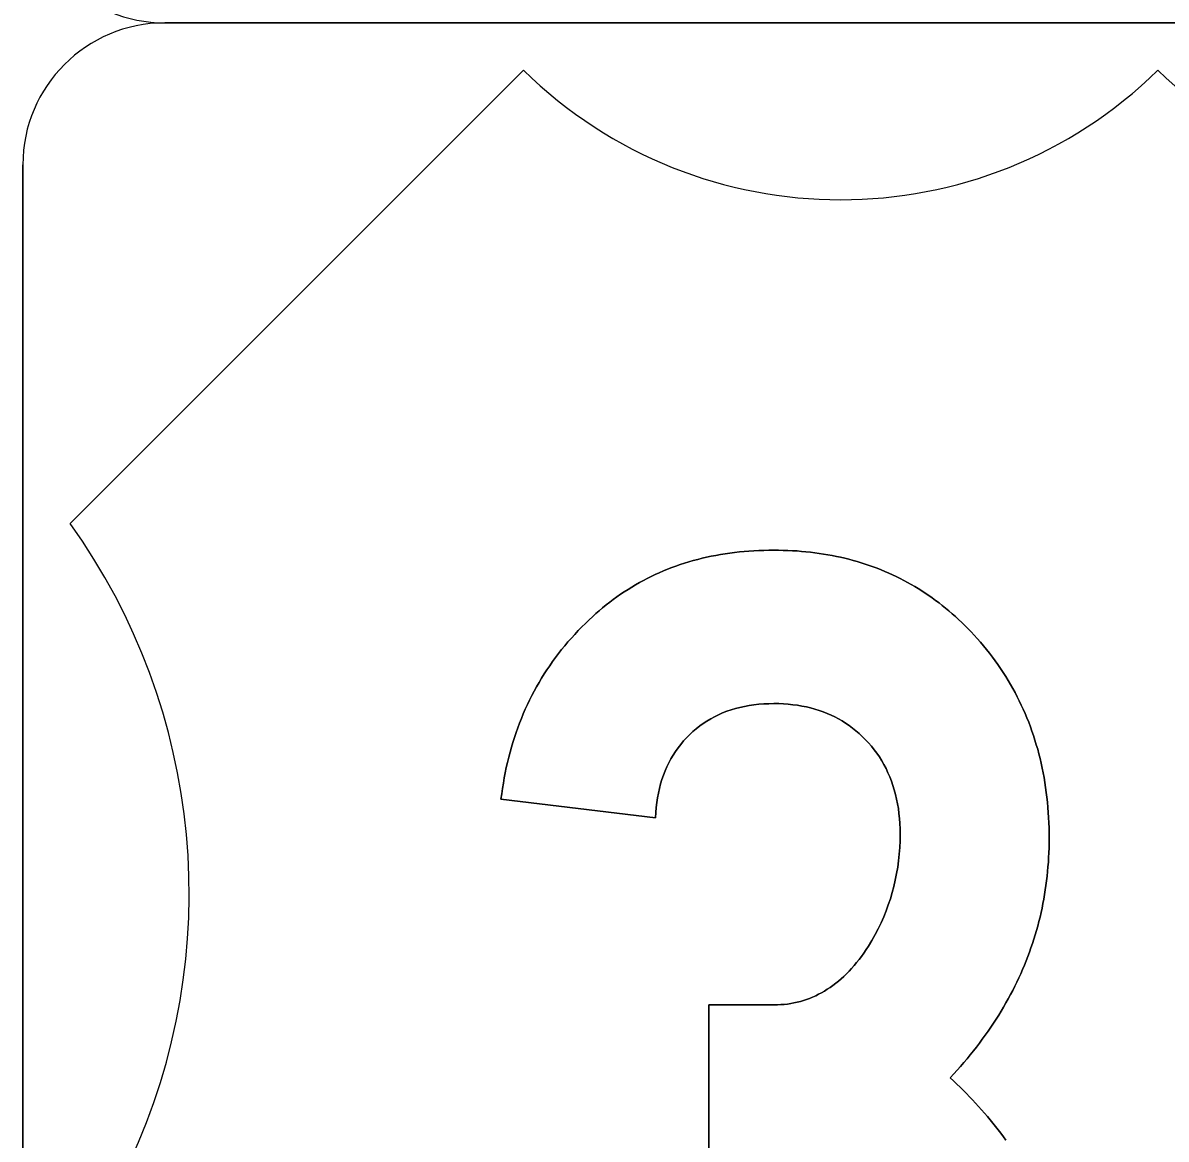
# Model space of a CAD drawing. Extents: x 10133 to 81668, y 5524 to 11018.
# Drawn here: x 24950 to 25000.3, y 8927.3 to 8976.4 of the extents above; entities that cross this region are included whole.
import ezdxf

# ---------------------------------------------------------------- set-up
doc = ezdxf.new("R2010")
doc.units = 0
doc.layers.add('DisAdjoinersText', color=7, linetype='Continuous')
doc.layers.add('DisPlatData', color=7, linetype='Continuous')

msp = doc.modelspace()

# ---------------------------------------------------------------- linework, layer by layer
at = {"layer": 'DisAdjoinersText'}
msp.add_line((24956.228, 8976.435), (25043.728, 8976.435), dxfattribs=at)
msp.add_arc((24956.228, 8982.685), 6.25, 179.9998, 270.0001, dxfattribs=at)
at = {"layer": 'DisPlatData'}
for p, q in [((25043.728, 8976.435), (24956.228, 8976.435)), ((25043.728, 8976.435), (24956.228, 8976.435)), ((24956.228, 8976.435), (24956.228, 8976.435)), ((24956.228, 8976.435), (25043.728, 8976.435)), ((24956.228, 8976.435), (24956.228, 8976.435)), ((24956.228, 8976.435), (25043.728, 8976.435)), ((24952.063, 8954.386), (24972.028, 8974.352)), ((24972.028, 8974.352), (24952.063, 8954.386)), ((24949.978, 8970.185), (24949.978, 8882.686)), ((24949.978, 8970.185), (24949.978, 8970.185)), ((24949.978, 8970.185), (24949.978, 8882.686)), ((24949.978, 8882.686), (24949.978, 8970.185)), ((24949.978, 8970.185), (24949.978, 8970.185)), ((24949.978, 8882.686), (24949.978, 8970.185)), ((24981.765, 8946.333), (24981.565, 8946.289))]:
    msp.add_line(p, q, dxfattribs=at)
for points in [[(24999.978, 8974.352), (24999.979, 8974.352)], [(24984.473, 8953.143), (24984.278, 8953.161), (24984.082, 8953.176), (24983.882, 8953.188), (24983.678, 8953.198), (24983.478, 8953.205), (24983.269, 8953.209), (24983.065, 8953.21), (24982.844, 8953.209), (24982.619, 8953.204), (24982.403, 8953.196), (24982.182, 8953.185), (24981.965, 8953.171), (24981.753, 8953.154), (24981.54, 8953.133), (24981.328, 8953.109), (24981.119, 8953.082), (24980.911, 8953.052), (24980.707, 8953.019), (24980.503, 8952.982), (24980.303, 8952.943), (24980.098, 8952.9), (24979.903, 8952.854), (24979.707, 8952.805), (24979.511, 8952.753), (24979.319, 8952.697), (24979.128, 8952.639), (24978.936, 8952.577), (24978.748, 8952.512), (24978.561, 8952.444), (24978.378, 8952.373), (24978.194, 8952.298), (24978.015, 8952.221), (24977.836, 8952.14), (24977.661, 8952.056), (24977.486, 8951.969), (24977.311, 8951.879), (24977.14, 8951.785), (24976.969, 8951.689), (24976.803, 8951.589), (24976.636, 8951.486), (24976.469, 8951.38), (24976.307, 8951.27), (24976.144, 8951.158), (24975.986, 8951.042), (24975.828, 8950.924), (24975.673, 8950.802), (24975.519, 8950.677), (24975.369, 8950.548), (24975.215, 8950.417), (24975.069, 8950.282), (24974.923, 8950.145), (24974.757, 8949.987), (24974.598, 8949.829), (24974.44, 8949.668), (24974.29, 8949.505), (24974.14, 8949.34), (24973.99, 8949.172), (24973.848, 8949.003), (24973.711, 8948.832), (24973.573, 8948.658), (24973.44, 8948.483), (24973.311, 8948.305), (24973.186, 8948.125), (24973.061, 8947.943), (24972.944, 8947.759), (24972.828, 8947.573), (24972.715, 8947.385), (24972.607, 8947.195), (24972.498, 8947.002), (24972.398, 8946.808), (24972.298, 8946.611), (24972.203, 8946.413), (24972.111, 8946.212), (24972.023, 8946.009), (24971.94, 8945.804), (24971.857, 8945.597), (24971.778, 8945.388), (24971.703, 8945.177), (24971.632, 8944.963), (24971.565, 8944.748), (24971.498, 8944.53), (24971.44, 8944.311), (24971.382, 8944.089), (24971.328, 8943.865), (24971.273, 8943.64), (24971.228, 8943.412), (24971.182, 8943.182), (24971.144, 8942.949), (24971.107, 8942.715), (24971.073, 8942.479), (24971.04, 8942.24), (24977.844, 8941.426), (24977.857, 8941.653), (24977.878, 8941.876), (24977.903, 8942.095), (24977.936, 8942.308), (24977.973, 8942.517), (24978.019, 8942.721), (24978.073, 8942.921), (24978.132, 8943.116)], [(24978.132, 8943.116), (24978.073, 8942.921), (24978.019, 8942.721), (24977.973, 8942.517), (24977.936, 8942.308), (24977.903, 8942.095), (24977.878, 8941.876), (24977.857, 8941.653), (24977.844, 8941.426), (24971.04, 8942.24), (24971.073, 8942.479), (24971.107, 8942.715), (24971.144, 8942.949), (24971.182, 8943.182), (24971.228, 8943.412), (24971.273, 8943.64), (24971.328, 8943.865), (24971.382, 8944.089), (24971.44, 8944.311), (24971.498, 8944.53), (24971.565, 8944.748), (24971.632, 8944.963), (24971.703, 8945.177), (24971.778, 8945.388), (24971.857, 8945.597), (24971.94, 8945.804), (24972.023, 8946.009), (24972.111, 8946.212), (24972.203, 8946.413), (24972.298, 8946.611), (24972.398, 8946.808), (24972.498, 8947.002), (24972.607, 8947.195), (24972.715, 8947.385), (24972.828, 8947.573), (24972.944, 8947.759), (24973.061, 8947.943), (24973.186, 8948.125), (24973.311, 8948.305), (24973.44, 8948.483), (24973.573, 8948.658), (24973.711, 8948.832), (24973.848, 8949.003), (24973.99, 8949.172), (24974.14, 8949.34), (24974.29, 8949.505), (24974.44, 8949.668), (24974.598, 8949.829), (24974.757, 8949.987), (24974.923, 8950.145), (24975.069, 8950.282), (24975.215, 8950.417), (24975.369, 8950.548), (24975.519, 8950.677), (24975.673, 8950.802), (24975.828, 8950.924), (24975.986, 8951.042), (24976.144, 8951.158), (24976.307, 8951.27), (24976.469, 8951.38), (24976.636, 8951.486), (24976.803, 8951.589), (24976.969, 8951.689), (24977.14, 8951.785), (24977.311, 8951.879), (24977.486, 8951.969), (24977.661, 8952.056), (24977.836, 8952.14), (24978.015, 8952.221), (24978.194, 8952.298), (24978.378, 8952.373), (24978.561, 8952.444), (24978.748, 8952.512), (24978.936, 8952.577), (24979.128, 8952.639), (24979.319, 8952.697), (24979.511, 8952.753), (24979.707, 8952.805), (24979.903, 8952.854), (24980.098, 8952.9), (24980.303, 8952.943), (24980.503, 8952.982), (24980.707, 8953.019), (24980.911, 8953.052), (24981.119, 8953.082), (24981.328, 8953.109), (24981.54, 8953.133), (24981.753, 8953.154), (24981.965, 8953.171), (24982.182, 8953.185), (24982.403, 8953.196), (24982.619, 8953.204), (24982.844, 8953.209), (24983.065, 8953.21), (24983.269, 8953.209), (24983.478, 8953.205), (24983.678, 8953.198), (24983.882, 8953.188), (24984.082, 8953.176), (24984.278, 8953.161), (24984.473, 8953.143)], [(24995.073, 8938.654), (24995.098, 8938.857), (24995.119, 8939.062), (24995.136, 8939.267), (24995.153, 8939.473), (24995.165, 8939.68), (24995.173, 8939.888), (24995.182, 8940.096), (24995.186, 8940.305), (24995.186, 8940.516), (24995.186, 8940.748), (24995.182, 8940.979), (24995.173, 8941.208), (24995.161, 8941.435), (24995.148, 8941.661), (24995.132, 8941.885), (24995.111, 8942.107), (24995.086, 8942.328), (24995.061, 8942.547), (24995.032, 8942.765), (24994.998, 8942.98), (24994.961, 8943.195), (24994.923, 8943.407), (24994.882, 8943.617), (24994.836, 8943.826), (24994.786, 8944.034), (24994.736, 8944.239), (24994.682, 8944.443), (24994.623, 8944.645), (24994.561, 8944.846), (24994.498, 8945.045), (24994.432, 8945.242), (24994.361, 8945.438), (24994.286, 8945.632), (24994.211, 8945.824), (24994.132, 8946.015), (24994.048, 8946.203), (24993.961, 8946.391), (24993.873, 8946.576), (24993.782, 8946.76), (24993.686, 8946.942), (24993.586, 8947.123), (24993.486, 8947.302), (24993.382, 8947.479), (24993.273, 8947.654), (24993.161, 8947.828), (24993.048, 8948), (24992.932, 8948.17), (24992.811, 8948.339), (24992.686, 8948.506), (24992.561, 8948.672), (24992.432, 8948.835), (24992.298, 8948.997), (24992.161, 8949.158), (24992.023, 8949.317), (24991.882, 8949.474), (24991.748, 8949.616), (24991.611, 8949.756), (24991.478, 8949.892), (24991.34, 8950.027), (24991.198, 8950.158), (24991.061, 8950.286), (24990.919, 8950.412), (24990.773, 8950.535), (24990.628, 8950.655), (24990.482, 8950.773), (24990.336, 8950.887), (24990.186, 8951), (24990.036, 8951.109), (24989.886, 8951.215), (24989.732, 8951.319), (24989.578, 8951.42), (24989.419, 8951.518), (24989.265, 8951.613), (24989.103, 8951.706), (24988.944, 8951.795), (24988.782, 8951.882), (24988.619, 8951.967), (24988.453, 8952.048), (24988.29, 8952.127), (24988.119, 8952.203), (24987.953, 8952.276), (24987.782, 8952.347), (24987.611, 8952.415), (24987.436, 8952.48), (24987.261, 8952.542), (24987.086, 8952.601), (24986.911, 8952.658), (24986.732, 8952.712), (24986.553, 8952.763), (24986.369, 8952.811), (24986.186, 8952.857), (24986.003, 8952.9), (24985.815, 8952.94), (24985.628, 8952.977), (24985.44, 8953.012), (24985.248, 8953.043), (24985.057, 8953.072), (24984.865, 8953.099), (24984.669, 8953.122), (24984.473, 8953.143)], [(24984.473, 8953.143), (24984.669, 8953.122), (24984.865, 8953.099), (24985.057, 8953.072), (24985.248, 8953.043), (24985.44, 8953.012), (24985.628, 8952.977), (24985.815, 8952.94), (24986.003, 8952.9), (24986.186, 8952.857), (24986.369, 8952.811), (24986.553, 8952.763), (24986.732, 8952.712), (24986.911, 8952.658), (24987.086, 8952.601), (24987.261, 8952.542), (24987.436, 8952.48), (24987.611, 8952.415), (24987.782, 8952.347), (24987.953, 8952.276), (24988.119, 8952.203), (24988.29, 8952.127), (24988.453, 8952.048), (24988.619, 8951.967), (24988.782, 8951.882), (24988.944, 8951.795), (24989.103, 8951.706), (24989.265, 8951.613), (24989.419, 8951.518), (24989.578, 8951.42), (24989.732, 8951.319), (24989.886, 8951.215), (24990.036, 8951.109), (24990.186, 8951), (24990.336, 8950.887), (24990.482, 8950.773), (24990.628, 8950.655), (24990.773, 8950.535), (24990.919, 8950.412), (24991.061, 8950.286), (24991.198, 8950.158), (24991.34, 8950.027), (24991.478, 8949.892), (24991.611, 8949.756), (24991.748, 8949.616), (24991.882, 8949.474), (24992.023, 8949.317), (24992.161, 8949.158), (24992.298, 8948.997), (24992.432, 8948.835), (24992.561, 8948.672), (24992.686, 8948.506), (24992.811, 8948.339), (24992.932, 8948.17), (24993.048, 8948), (24993.161, 8947.828), (24993.273, 8947.654), (24993.382, 8947.479), (24993.486, 8947.302), (24993.586, 8947.123), (24993.686, 8946.942), (24993.782, 8946.76), (24993.873, 8946.576), (24993.961, 8946.391), (24994.048, 8946.203), (24994.132, 8946.015), (24994.211, 8945.824), (24994.286, 8945.632), (24994.361, 8945.438), (24994.432, 8945.242), (24994.498, 8945.045), (24994.561, 8944.846), (24994.623, 8944.645), (24994.682, 8944.443), (24994.736, 8944.239), (24994.786, 8944.034), (24994.836, 8943.826), (24994.882, 8943.617), (24994.923, 8943.407), (24994.961, 8943.195), (24994.998, 8942.98), (24995.032, 8942.765), (24995.061, 8942.547), (24995.086, 8942.328), (24995.111, 8942.107), (24995.132, 8941.885), (24995.148, 8941.661), (24995.161, 8941.435), (24995.173, 8941.208), (24995.182, 8940.979), (24995.186, 8940.748), (24995.186, 8940.516), (24995.186, 8940.305), (24995.182, 8940.096), (24995.173, 8939.888), (24995.165, 8939.68), (24995.153, 8939.473), (24995.136, 8939.267), (24995.119, 8939.062), (24995.098, 8938.857), (24995.073, 8938.654)], [(24978.132, 8943.116), (24978.198, 8943.306), (24978.269, 8943.492), (24978.348, 8943.672), (24978.432, 8943.849), (24978.523, 8944.02), (24978.623, 8944.187), (24978.728, 8944.35), (24978.84, 8944.507), (24978.957, 8944.66), (24979.082, 8944.808), (24979.215, 8944.952), (24979.353, 8945.09), (24979.498, 8945.224), (24979.644, 8945.35), (24979.798, 8945.47), (24979.953, 8945.582), (24980.115, 8945.688), (24980.282, 8945.787), (24980.453, 8945.879), (24980.623, 8945.964), (24980.803, 8946.043), (24980.986, 8946.115), (24981.178, 8946.179), (24981.369, 8946.237), (24981.565, 8946.289), (24981.765, 8946.333)], [(24981.565, 8946.289), (24981.369, 8946.237), (24981.178, 8946.179), (24980.986, 8946.115), (24980.803, 8946.043), (24980.623, 8945.964), (24980.453, 8945.879), (24980.282, 8945.787), (24980.115, 8945.688), (24979.953, 8945.582), (24979.798, 8945.47), (24979.644, 8945.35), (24979.498, 8945.224), (24979.353, 8945.09), (24979.215, 8944.952), (24979.082, 8944.808), (24978.957, 8944.66), (24978.84, 8944.507), (24978.728, 8944.35), (24978.623, 8944.187), (24978.523, 8944.02), (24978.432, 8943.849), (24978.348, 8943.672), (24978.269, 8943.492), (24978.198, 8943.306), (24978.132, 8943.116)], [(24981.765, 8946.333), (24981.969, 8946.37), (24982.182, 8946.401), (24982.394, 8946.425), (24982.615, 8946.442), (24982.836, 8946.452), (24983.065, 8946.456), (24983.282, 8946.453), (24983.49, 8946.444), (24983.698, 8946.429), (24983.903, 8946.408), (24984.103, 8946.381), (24984.298, 8946.348), (24984.494, 8946.31), (24984.682, 8946.265), (24984.869, 8946.214), (24985.053, 8946.157), (24985.228, 8946.094), (24985.403, 8946.025), (24985.578, 8945.951), (24985.744, 8945.87), (24985.907, 8945.783), (24986.069, 8945.691), (24986.223, 8945.592), (24986.378, 8945.487), (24986.528, 8945.377), (24986.673, 8945.26), (24986.815, 8945.138), (24986.953, 8945.01), (24987.09, 8944.875), (24987.228, 8944.729), (24987.357, 8944.579), (24987.478, 8944.425), (24987.598, 8944.267), (24987.707, 8944.105), (24987.811, 8943.938), (24987.911, 8943.767), (24988.003, 8943.592), (24988.086, 8943.413), (24988.165, 8943.23), (24988.24, 8943.042), (24988.307, 8942.851), (24988.365, 8942.655), (24988.419, 8942.455), (24988.469, 8942.252), (24988.507, 8942.043), (24988.544, 8941.831), (24988.573, 8941.615), (24988.594, 8941.394), (24988.611, 8941.169), (24988.619, 8940.94), (24988.623, 8940.707), (24988.619, 8940.41), (24988.607, 8940.116), (24988.586, 8939.825), (24988.553, 8939.536), (24988.515, 8939.25), (24988.469, 8938.967), (24988.411, 8938.686), (24988.348, 8938.407), (24988.273, 8938.132), (24988.194, 8937.86), (24988.103, 8937.589), (24988.007, 8937.322), (24987.898, 8937.057), (24987.782, 8936.795), (24987.657, 8936.535), (24987.523, 8936.279), (24987.382, 8936.025), (24987.232, 8935.773), (24987.132, 8935.618), (24987.028, 8935.469), (24986.923, 8935.324), (24986.815, 8935.184), (24986.707, 8935.048)], [(24986.707, 8935.048), (24986.815, 8935.184), (24986.923, 8935.324), (24987.028, 8935.469), (24987.132, 8935.618), (24987.232, 8935.773), (24987.382, 8936.025), (24987.523, 8936.279), (24987.657, 8936.535), (24987.782, 8936.795), (24987.898, 8937.057), (24988.007, 8937.322), (24988.103, 8937.589), (24988.194, 8937.86), (24988.273, 8938.132), (24988.348, 8938.407), (24988.411, 8938.686), (24988.469, 8938.967), (24988.515, 8939.25), (24988.553, 8939.536), (24988.586, 8939.825), (24988.607, 8940.116), (24988.619, 8940.41), (24988.623, 8940.707), (24988.619, 8940.94), (24988.611, 8941.169), (24988.594, 8941.394), (24988.573, 8941.615), (24988.544, 8941.831), (24988.507, 8942.043), (24988.469, 8942.252), (24988.419, 8942.455), (24988.365, 8942.655), (24988.307, 8942.851), (24988.24, 8943.042), (24988.165, 8943.23), (24988.086, 8943.413), (24988.003, 8943.592), (24987.911, 8943.767), (24987.811, 8943.938), (24987.707, 8944.105), (24987.598, 8944.267), (24987.478, 8944.425), (24987.357, 8944.579), (24987.228, 8944.729), (24987.09, 8944.875), (24986.953, 8945.01), (24986.815, 8945.138), (24986.673, 8945.26), (24986.528, 8945.377), (24986.378, 8945.487), (24986.223, 8945.592), (24986.069, 8945.691), (24985.907, 8945.783), (24985.744, 8945.87), (24985.578, 8945.951), (24985.403, 8946.025), (24985.228, 8946.094), (24985.053, 8946.157), (24984.869, 8946.214), (24984.682, 8946.265), (24984.494, 8946.31), (24984.298, 8946.348), (24984.103, 8946.381), (24983.903, 8946.408), (24983.698, 8946.429), (24983.49, 8946.444), (24983.282, 8946.453), (24983.065, 8946.456), (24982.836, 8946.452), (24982.615, 8946.442), (24982.394, 8946.425), (24982.182, 8946.401), (24981.969, 8946.37), (24981.765, 8946.333)], [(24993.286, 8927.229), (24993.173, 8927.381), (24993.061, 8927.532), (24992.944, 8927.682), (24992.828, 8927.832), (24992.711, 8927.981), (24992.586, 8928.129), (24992.465, 8928.276), (24992.34, 8928.422), (24992.211, 8928.568), (24992.082, 8928.712), (24991.948, 8928.856), (24991.815, 8928.999), (24991.682, 8929.141), (24991.544, 8929.282), (24991.407, 8929.423), (24991.265, 8929.562), (24991.119, 8929.701), (24990.973, 8929.84), (24990.828, 8929.977), (24990.982, 8930.143), (24991.132, 8930.31), (24991.282, 8930.478), (24991.428, 8930.647), (24991.573, 8930.816), (24991.711, 8930.987), (24991.848, 8931.157), (24991.986, 8931.33), (24992.115, 8931.502), (24992.244, 8931.676), (24992.373, 8931.85), (24992.494, 8932.025), (24992.615, 8932.201), (24992.736, 8932.377), (24992.853, 8932.555), (24992.965, 8932.733), (24993.073, 8932.912), (24993.182, 8933.092), (24993.286, 8933.273), (24993.386, 8933.455), (24993.486, 8933.637), (24993.582, 8933.82), (24993.673, 8934.004), (24993.765, 8934.188), (24993.853, 8934.374), (24993.936, 8934.56), (24994.019, 8934.747), (24994.098, 8934.935), (24994.173, 8935.123), (24994.248, 8935.312), (24994.319, 8935.503), (24994.386, 8935.694), (24994.453, 8935.885), (24994.515, 8936.078), (24994.573, 8936.272), (24994.632, 8936.466), (24994.686, 8936.66), (24994.736, 8936.856), (24994.786, 8937.053), (24994.832, 8937.25), (24994.873, 8937.448), (24994.915, 8937.647), (24994.953, 8937.847), (24994.986, 8938.047), (24995.019, 8938.249), (24995.048, 8938.451), (24995.073, 8938.654)], [(24995.073, 8938.654), (24995.048, 8938.451), (24995.019, 8938.249), (24994.986, 8938.047), (24994.953, 8937.847), (24994.915, 8937.647), (24994.873, 8937.448), (24994.832, 8937.25), (24994.786, 8937.053), (24994.736, 8936.856), (24994.686, 8936.66), (24994.632, 8936.466), (24994.573, 8936.272), (24994.515, 8936.078), (24994.453, 8935.885), (24994.386, 8935.694), (24994.319, 8935.503), (24994.248, 8935.312), (24994.173, 8935.123), (24994.098, 8934.935), (24994.019, 8934.747), (24993.936, 8934.56), (24993.853, 8934.374), (24993.765, 8934.188), (24993.673, 8934.004), (24993.582, 8933.82), (24993.486, 8933.637), (24993.386, 8933.455), (24993.286, 8933.273), (24993.182, 8933.092), (24993.073, 8932.912), (24992.965, 8932.733), (24992.853, 8932.555), (24992.736, 8932.377), (24992.615, 8932.201), (24992.494, 8932.025), (24992.373, 8931.85), (24992.244, 8931.676), (24992.115, 8931.502), (24991.986, 8931.33), (24991.848, 8931.157), (24991.711, 8930.987), (24991.573, 8930.816), (24991.428, 8930.647), (24991.282, 8930.478), (24991.132, 8930.31), (24990.982, 8930.143), (24990.828, 8929.977), (24990.973, 8929.84), (24991.119, 8929.701), (24991.265, 8929.562), (24991.407, 8929.423), (24991.544, 8929.282), (24991.682, 8929.141), (24991.815, 8928.999), (24991.948, 8928.856), (24992.082, 8928.712), (24992.211, 8928.568), (24992.34, 8928.422), (24992.465, 8928.276), (24992.586, 8928.129), (24992.711, 8927.981), (24992.828, 8927.832), (24992.944, 8927.682), (24993.061, 8927.532), (24993.173, 8927.381), (24993.286, 8927.229)], [(24986.707, 8935.048), (24986.598, 8934.918), (24986.486, 8934.792), (24986.373, 8934.671), (24986.257, 8934.554), (24986.144, 8934.443), (24986.023, 8934.336), (24985.907, 8934.234), (24985.786, 8934.136), (24985.665, 8934.044), (24985.54, 8933.956), (24985.415, 8933.872), (24985.29, 8933.794), (24985.161, 8933.72), (24985.032, 8933.652), (24984.903, 8933.587), (24984.769, 8933.528), (24984.636, 8933.474), (24984.503, 8933.424), (24984.365, 8933.379), (24984.228, 8933.338), (24984.086, 8933.302), (24983.944, 8933.272), (24983.803, 8933.245), (24983.657, 8933.224), (24983.511, 8933.207), (24983.365, 8933.196), (24983.215, 8933.188), (24983.065, 8933.186), (24980.19, 8933.186), (24980.19, 8926.623)], [(24980.19, 8926.623), (24980.19, 8933.186), (24983.065, 8933.186), (24983.215, 8933.188), (24983.365, 8933.196), (24983.511, 8933.207), (24983.657, 8933.224), (24983.803, 8933.245), (24983.944, 8933.272), (24984.086, 8933.302), (24984.228, 8933.338), (24984.365, 8933.379), (24984.503, 8933.424), (24984.636, 8933.474), (24984.769, 8933.528), (24984.903, 8933.587), (24985.032, 8933.652), (24985.161, 8933.72), (24985.29, 8933.794), (24985.415, 8933.872), (24985.54, 8933.956), (24985.665, 8934.044), (24985.786, 8934.136), (24985.907, 8934.234), (24986.023, 8934.336), (24986.144, 8934.443), (24986.257, 8934.554), (24986.373, 8934.671), (24986.486, 8934.792), (24986.598, 8934.918), (24986.707, 8935.048)]]:
    msp.add_lwpolyline(points, dxfattribs=at)
for centre, radius, start, end in [((24956.228, 8970.185), 6.25, 90.0002, 179.9998), ((24956.228, 8970.185), 6.25, 90.0002, 179.9998), ((24956.228, 8970.185), 6.25, 90.0002, 179.9998), ((24956.228, 8970.185), 6.25, 90.0002, 179.9998), ((24986.003, 8988.61), 19.965, 225.5729, 314.4242), ((24986.003, 8988.61), 19.965, 225.5729, 314.4242), ((25013.953, 8988.61), 19.965, 225.5729, 225.5758), ((24986.003, 8988.61), 19.965, 314.4242, 314.4272), ((25013.953, 8988.61), 19.965, 225.5758, 314.4272), ((25013.953, 8988.61), 19.965, 225.5758, 314.4272), ((24929.353, 8938.09), 27.951, 334.9895, 35.6629), ((24929.353, 8938.09), 27.951, 334.9895, 35.6629)]:
    msp.add_arc(centre, radius, start, end, dxfattribs=at)

doc.saveas('drawing.dxf')
